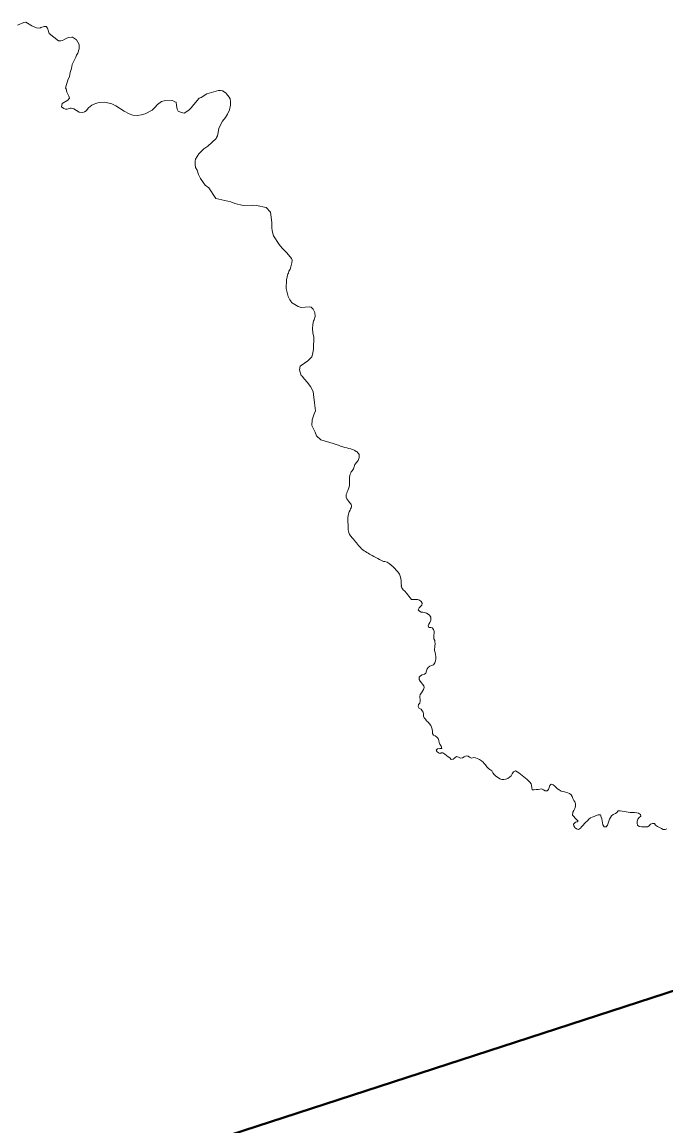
# Model space of a CAD drawing. Extents: x 553962 to 842807, y 8883888 to 9032388.
# Drawn here: x 592853 to 593562, y 8915682 to 8916898 of the extents above; entities that cross this region are included whole.
import ezdxf

# ---------------------------------------------------------------- set-up
doc = ezdxf.new("R2010")
doc.units = 0
doc.header["$LTSCALE"] = 150
doc.layers.add('6', color=7, linetype='Continuous', lineweight=13)

msp = doc.modelspace()

# ---------------------------------------------------------------- linework, layer by layer
at = {"layer": '6', "lineweight": 40}
msp.add_line((590967.2, 8914985.2), (596244.3, 8916699.1), dxfattribs=at)
at = {"layer": '6'}
for points in [[(592848.3, 8916894.2), (592855.1, 8916897.4), (592857.3, 8916897.7), (592859.4, 8916896.6), (592863.9, 8916893.7), (592869.3, 8916891.4), (592872.9, 8916891), (592874, 8916891.6), (592877.8, 8916892.9), (592880, 8916893), (592881.3, 8916890.9), (592883, 8916885.1), (592893.3, 8916877.1), (592895.9, 8916877), (592897.7, 8916877.4), (592900.5, 8916879), (592904.1, 8916880.6), (592908.2, 8916881.2), (592908.8, 8916881.1), (592913.1, 8916878.3), (592916.1, 8916873), (592916.1, 8916868.1), (592914.8, 8916863.5), (592913.2, 8916861.2), (592912.4, 8916858.9), (592908.4, 8916850.8), (592907.6, 8916846.4), (592906.1, 8916842), (592905.5, 8916837.8), (592903.6, 8916833.6), (592902.2, 8916828.9), (592901.3, 8916824.9), (592901.9, 8916824), (592902.6, 8916820.6), (592904.8, 8916816.2), (592905.6, 8916813.8), (592903.6, 8916811.8), (592897.4, 8916808), (592896.8, 8916804.3), (592899.4, 8916802.5), (592901.2, 8916801.9), (592903.1, 8916801.9), (592906.1, 8916803), (592907.3, 8916803), (592910.3, 8916802.2), (592916.3, 8916798.3), (592920.2, 8916798.1), (592922.2, 8916798.7), (592923.7, 8916799.8), (592926.5, 8916803.4), (592930.2, 8916806.3), (592934.1, 8916808.1), (592938.3, 8916809.3), (592944.5, 8916809.6), (592952.3, 8916807.6), (592956.4, 8916805.5), (592965.7, 8916799.6)], [(592965.7, 8916799.6), (592971.1, 8916796.7), (592975.3, 8916795.1), (592975.3, 8916795.1), (592980.2, 8916794.9), (592984.7, 8916795.5), (592988.8, 8916796.7), (592996.4, 8916800.7), (592999.6, 8916803.7), (593002.3, 8916807), (593006.9, 8916810.2), (593009.7, 8916810.9), (593018.9, 8916811.5), (593021.6, 8916809.9), (593022.9, 8916809.5), (593023.3, 8916806), (593024, 8916801.8), (593025.3, 8916799.7), (593027.7, 8916798.3), (593031.8, 8916797.5), (593036.9, 8916800.8), (593039.9, 8916803.6), (593040.4, 8916804.7), (593048.4, 8916813.9), (593050.5, 8916814.8), (593056.7, 8916818.5), (593069.6, 8916822.2), (593071.9, 8916822.4), (593074.1, 8916821.8), (593078, 8916819.3), (593078.3, 8916818.5), (593081.3, 8916815), (593082.3, 8916813.2), (593082.9, 8916810.4), (593082.9, 8916806.1), (593081.6, 8916801), (593079.4, 8916796.2), (593077.2, 8916792.5), (593074.1, 8916788.4), (593069.8, 8916781), (593069.3, 8916776.1), (593068.4, 8916772.5), (593067.2, 8916770.7), (593067, 8916769.5), (593057.8, 8916761.1), (593053.4, 8916758.2), (593048, 8916752.6), (593044.2, 8916746.8), (593043.8, 8916744.4), (593043.8, 8916740.9), (593044.2, 8916737.7), (593046.2, 8916734.5), (593047.5, 8916729.8), (593049.9, 8916725.4), (593053.1, 8916720.5), (593055, 8916718.1), (593059, 8916715), (593066.5, 8916703.3), (593083.2, 8916699.6), (593087.7, 8916697.7), (593096.7, 8916695.6), (593106.8, 8916696.1), (593111.4, 8916695.6), (593122, 8916693.3)], [(593122, 8916693.3), (593126.8, 8916688.3), (593128.2, 8916676.8), (593128.1, 8916671.3), (593128.5, 8916667.6), (593130.1, 8916662.3), (593136.3, 8916652.8), (593139.5, 8916648.8), (593144.8, 8916643.5), (593149.8, 8916637.2), (593150.5, 8916635.3), (593150.3, 8916632.6), (593149.3, 8916628.1), (593148.4, 8916625.5), (593147, 8916623.3), (593146.5, 8916621.2), (593145.8, 8916620.5), (593144.6, 8916613.9), (593144.2, 8916604.4), (593145, 8916599.8), (593146.2, 8916595.4), (593148.1, 8916591.6), (593149.5, 8916589.9), (593150, 8916588.8), (593157.2, 8916584.3), (593160.7, 8916583.4), (593169.3, 8916584), (593171.6, 8916583.7), (593173.7, 8916581.4), (593175.6, 8916578), (593175.8, 8916573.6), (593175, 8916569.8), (593174.3, 8916568.8), (593173.5, 8916564.7), (593173.1, 8916560.2), (593173.5, 8916555.3), (593174.5, 8916550.8), (593174.1, 8916537.8), (593173.4, 8916532.9), (593172.2, 8916528.9), (593171.7, 8916528.1), (593167.9, 8916524.7), (593164.1, 8916522.1), (593159.5, 8916518.6), (593158.6, 8916514.6), (593160.4, 8916508.6), (593161.8, 8916507.6), (593164.1, 8916504.4), (593167.2, 8916501), (593170.7, 8916496.5), (593173.8, 8916490.8), (593174, 8916487.4), (593175.2, 8916478.5)], [(593175.2, 8916478.5), (593176.4, 8916469.6), (593174.7, 8916466.1), (593172.5, 8916459.6), (593172.4, 8916453.2), (593176, 8916445.9), (593177.6, 8916442), (593182.1, 8916437.6), (593195.9, 8916433.4)], [(593251.3, 8916303.5), (593251.9, 8916303.5), (593252.8, 8916303.5), (593255.3, 8916302.7), (593257.5, 8916301.5), (593259.7, 8916299.6), (593261.8, 8916297.7), (593263.7, 8916296), (593265.3, 8916294), (593267.1, 8916292.2), (593268.8, 8916289.7), (593269.7, 8916287.6), (593270.4, 8916284.8), (593270.5, 8916282.2), (593270.8, 8916279.5), (593270.9, 8916276.9), (593270.8, 8916276.3), (593271.5, 8916274.4), (593272.9, 8916272.5), (593274.7, 8916270.9), (593276.5, 8916268.8), (593277.9, 8916267), (593279.1, 8916265.3), (593280.7, 8916263.4), (593282.2, 8916261.8), (593284.4, 8916261.7), (593286.6, 8916261.8), (593288.8, 8916261.7), (593290.7, 8916260.9), (593292.6, 8916259.6), (593293.6, 8916257.5), (593293.5, 8916255.3), (593292, 8916253.9), (593290.3, 8916252.4), (593289.2, 8916250.5), (593290.8, 8916249), (593292.5, 8916247.7), (593294.6, 8916247.7), (593296.5, 8916247.5), (593298.7, 8916246.8), (593300.3, 8916245.7), (593301.7, 8916244.4), (593303.2, 8916242.2), (593303.5, 8916240.4), (593303.2, 8916238.8), (593302.2, 8916236.4), (593301.1, 8916234.6), (593300.3, 8916232.6), (593301, 8916230.7), (593303.2, 8916230.8), (593304.8, 8916230.4), (593306.4, 8916228.7), (593306.9, 8916226.5), (593307, 8916224.7), (593306.5, 8916222.4), (593306.5, 8916220.7), (593306.7, 8916218.3), (593307.7, 8916216.7), (593307.9, 8916215.2), (593308, 8916212.8), (593308.1, 8916211.9)], [(593307.6, 8916211.4), (593307.6, 8916209.1), (593307.2, 8916207.2), (593307.2, 8916205.7), (593308, 8916203.3), (593308.6, 8916201.1), (593308.9, 8916198.8), (593308.8, 8916196.3), (593308.5, 8916194), (593307.9, 8916191.8), (593306.3, 8916189.9), (593304.1, 8916189.1), (593302.3, 8916188.3), (593300.5, 8916186.9), (593299.2, 8916185.2), (593298.7, 8916183.2), (593297.8, 8916180.7), (593296.2, 8916179.5), (593293.8, 8916178.6), (593292, 8916177.7), (593290.6, 8916176.1), (593290.5, 8916173.7), (593291.5, 8916171.7), (593292.9, 8916170.1), (593294.2, 8916168.5), (593295.5, 8916166.7), (593296.1, 8916164.7), (593295.3, 8916162.7), (593294.1, 8916160.9), (593293, 8916159), (593291.5, 8916157.1), (593291.3, 8916155), (593291.3, 8916153.8), (593291.4, 8916151.7), (593291.5, 8916149.6), (593291.1, 8916147.5), (593289.8, 8916145.9), (593289.3, 8916143.7), (593290.5, 8916141.8), (593292.5, 8916141.1), (593293.6, 8916139.2), (593294.7, 8916137.5), (593295.3, 8916135.4), (593295.4, 8916133.3), (593296, 8916131.4), (593297.4, 8916129.8), (593298.7, 8916128.1), (593300.3, 8916126.5), (593301.9, 8916124.8), (593303.2, 8916123), (593304, 8916121), (593304.7, 8916119), (593305, 8916116.5), (593305.2, 8916114.1), (593306.3, 8916112.2), (593308.2, 8916111.4), (593310.1, 8916110.2), (593311.3, 8916108.6), (593312.1, 8916106.6), (593312.4, 8916104.3), (593313.4, 8916102.2), (593314.6, 8916100), (593315.5, 8916097.7), (593315.2, 8916097.6), (593313.2, 8916097.5)], [(593313.2, 8916097.5), (593310.8, 8916097.4), (593309.1, 8916095.6), (593310.2, 8916093.9), (593312.4, 8916092.6), (593314.4, 8916092.1), (593314.4, 8916092.8), (593316.6, 8916092.8), (593318.7, 8916091.4), (593320.5, 8916089.9), (593322.5, 8916088.4), (593324.1, 8916087.2), (593325.7, 8916085.6), (593328, 8916085.8), (593329.6, 8916087.5), (593331.5, 8916088.9), (593333.6, 8916087.9), (593335.8, 8916086.9), (593338.2, 8916087.2), (593340, 8916088.6), (593342.3, 8916089.4), (593344.5, 8916089.1), (593346, 8916087.9), (593348, 8916087.1), (593350.5, 8916087.7), (593352.6, 8916087.4), (593356.2, 8916085.9), (593356.9, 8916085.6), (593359, 8916084.2), (593360.9, 8916082.7), (593362.2, 8916081.2), (593363.5, 8916079.6), (593365, 8916077.6), (593366.8, 8916075.7), (593368.4, 8916074.5), (593370.3, 8916072.9), (593371.5, 8916070.7), (593373, 8916068.9), (593374.7, 8916067.3), (593376.6, 8916065.9)], [(593376.6, 8916065.9), (593379.2, 8916064.1), (593381.3, 8916063.5), (593383.7, 8916063.6), (593386, 8916063.8), (593388, 8916064.7), (593389.9, 8916065.9), (593391.6, 8916067.6), (593392.8, 8916069.8), (593394.3, 8916071.8), (593396.4, 8916072.9), (593398.3, 8916071.9), (593400.2, 8916070.7), (593402.1, 8916069.2), (593403.9, 8916068), (593405.8, 8916066.3), (593407.6, 8916064.9), (593409.2, 8916063.3), (593411, 8916061.9), (593412.4, 8916060.4), (593413.6, 8916058.7), (593414.3, 8916056.7), (593414.5, 8916054.4), (593415, 8916052.2), (593417.1, 8916052), (593419.3, 8916052.3), (593421.3, 8916052.5), (593423.3, 8916052.9), (593425.3, 8916053.3), (593427.3, 8916052.1), (593429.2, 8916050.9), (593431.5, 8916050.9), (593433, 8916052.6), (593433.7, 8916054.7), (593434.5, 8916056.8), (593435.9, 8916058.4), (593437.9, 8916057.6), (593439.7, 8916056), (593441.3, 8916054.6), (593442.9, 8916053.2), (593444.5, 8916052.1), (593446.7, 8916050.8), (593449.2, 8916050.1), (593451.6, 8916049.5), (593454, 8916048.8), (593456.1, 8916048.2), (593457.9, 8916046.7), (593458.9, 8916044.9), (593459.7, 8916042.7), (593460.8, 8916040.5), (593462, 8916038.8), (593462.5, 8916036.6), (593462.4, 8916034.1), (593461.7, 8916031.6), (593460.7, 8916029.4), (593459.6, 8916027.6)], [(593459.6, 8916027.5), (593459.6, 8916027.6), (593459.4, 8916024.3), (593460.6, 8916022.7), (593462.2, 8916021), (593463.7, 8916019.4), (593465.3, 8916018.1), (593465.6, 8916017.4), (593464.5, 8916016.8), (593462.6, 8916016.4), (593462.1, 8916016.2), (593460.5, 8916014.3), (593460.9, 8916012.4), (593461.8, 8916010.6)], [(593462.2, 8916010.2), (593463.8, 8916009), (593465.9, 8916008.5), (593467.9, 8916009.8), (593469.3, 8916011.4), (593471, 8916013.1), (593472.6, 8916015), (593474.1, 8916016.3), (593475.7, 8916017.8), (593477.4, 8916019.7), (593479.2, 8916021.1), (593481.1, 8916022), (593483.3, 8916022.8), (593485.5, 8916023.8), (593487.6, 8916024.6), (593490, 8916024.4), (593491, 8916022.1), (593491.4, 8916020), (593491.9, 8916017.8), (593492.2, 8916015.7), (593492.8, 8916013.4), (593494.2, 8916011.5), (593496.2, 8916011.5), (593497.9, 8916013.2), (593498.5, 8916015.4), (593499.1, 8916017.6), (593499.9, 8916019.7), (593501.1, 8916021.5), (593502.1, 8916023.3)], [(593502.1, 8916023.3), (593504.2, 8916024.8), (593506.5, 8916026), (593508.1, 8916027.3), (593509.6, 8916029), (593511.7, 8916029.1), (593514, 8916028.6), (593516, 8916028.2), (593518.2, 8916027.8), (593520.4, 8916027.5), (593522.7, 8916027.3), (593525.1, 8916027.2), (593527.5, 8916027.1), (593530, 8916026.9), (593532.1, 8916026.4), (593534.2, 8916025.1), (593534.4, 8916023.1), (593532.5, 8916021.7), (593531.2, 8916019.8), (593530.5, 8916017.6), (593530.3, 8916015.2), (593530.7, 8916013), (593532.5, 8916011.7), (593535.2, 8916011.2), (593537.2, 8916011.2), (593539.7, 8916011.4), (593542, 8916011.3), (593543.8, 8916012.6), (593545.3, 8916014.4), (593547.3, 8916015.1), (593549.5, 8916014.9), (593550.7, 8916013), (593552.7, 8916011.7), (593554.9, 8916010.6), (593557.1, 8916009.5), (593559.2, 8916008.5), (593561.2, 8916008.5), (593563.2, 8916009.2)]]:
    msp.add_lwpolyline(points, dxfattribs=at)
msp.add_spline([(593195.9, 8916433.4), (593200.1, 8916432.2), (593206.3, 8916429.8), (593215.4, 8916427.6), (593221.2, 8916424.9), (593224.3, 8916421.6), (593224.4, 8916418.2), (593222.7, 8916413.9), (593219.8, 8916410.4), (593218, 8916405.5), (593216.6, 8916403.5), (593214.1, 8916398.4), (593213.8, 8916389.8), (593212, 8916381.8), (593210, 8916375.9), (593212.9, 8916369.7), (593215.9, 8916365), (593214.4, 8916360.2), (593212, 8916351.9), (593212.3, 8916341.9), (593212.9, 8916335.4), (593218.2, 8916328), (593227.1, 8916317.7), (593238.9, 8916310), (593251.3, 8916303.5)], degree=3, dxfattribs=at)

doc.saveas('drawing.dxf')
